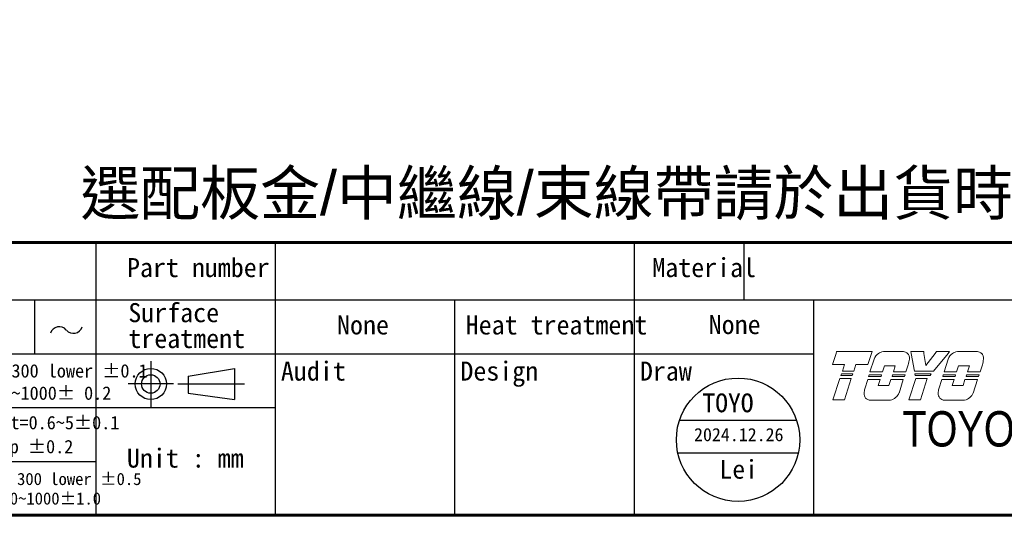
# Model space of a CAD drawing. Header units: millimetres. Extents: x 399 to 6233, y -1870 to 1602.
# Tile 504 of 656: x 5972 to 6107, y -336 to -268. Entities that reach past the tile are written whole.
import ezdxf
from ezdxf.enums import TextEntityAlignment as Align

# ---------------------------------------------------------------- set-up
doc = ezdxf.new("R2010")
doc.units = ezdxf.units.MM
doc.linetypes.add('SLD-實線', pattern=[0])
doc.layers.add('AM_0', color=7, linetype='Continuous', lineweight=50)
doc.layers.add('可見 (ISO)', color=7, linetype='Continuous', lineweight=25)
doc.layers.add('BORDER', color=7, linetype='Continuous')
doc.layers.add('圖框', color=7, linetype='SLD-實線')
doc.styles.add('SEACAD_arial_ttf', font='arial.ttf', dxfattribs={"height": 0.2})
doc.styles.get("Standard").update_dxf_attribs({"font": 'arial.ttf'})
doc.styles.add('標題欄', font='txt')

# ---------------------------------------------------------------- blocks, each defined once
blk = doc.blocks.new('A4-英文圖框-橫式')
at = {"layer": 'BORDER', "color": 123, "linetype": 'Continuous', "lineweight": 60, "ltscale": 25.4}
blk.add_line((2151.7, -57.78), (2549.79, -57.78), dxfattribs=at)
at = {"layer": 'BORDER', "color": 60, "linetype": 'Continuous', "ltscale": 25.4}
for p, q in [((2364.21, -57.78), (2364.21, -95.06)), ((2388.73, -65.63), (2388.73, -57.78)), ((2437.78, -65.63), (2437.78, -57.78)), ((2452.78, -65.63), (2452.78, -57.78)), ((2151.7, -65.63), (2549.79, -65.63)), ((2355.82, -65.63), (2355.82, -72.99)), ((2364.21, -65.63), (2364.21, -95.06)), ((2364.22, -65.63), (2364.22, -72.99)), ((2364.22, -65.63), (2364.22, -72.99)), ((2388.73, -95.06), (2388.73, -65.63)), ((2413.26, -95.06), (2413.26, -65.63)), ((2437.78, -95.06), (2437.78, -65.63)), ((2462.31, -95.06), (2462.31, -65.63)), ((2151.7, -72.99), (2364.21, -72.99)), ((2364.21, -72.99), (2462.31, -72.99)), ((2151.7, -80.35), (2364.21, -80.35)), ((2364.21, -80.35), (2388.73, -80.35)), ((2151.7, -87.7), (2364.21, -87.7)), ((2364.21, -95.06), (2549.79, -95.06))]:
    blk.add_line(p, q, dxfattribs=at)
at = {"layer": 'BORDER', "color": 4, "linetype": 'Continuous', "ltscale": 25.4}
for p, q in [((2371.71, -74.01), (2371.71, -80.23)), ((2374.82, -77.12), (2368.6, -77.12)), ((2375.39, -77.12), (2384.51, -77.12))]:
    blk.add_line(p, q, dxfattribs=at)
at = {"layer": 'BORDER', "color": 7, "linetype": 'Continuous', "ltscale": 25.4}
for p, q in [((2376.83, -76.06), (2383.16, -74.99)), ((2383.16, -74.99), (2383.16, -79.24)), ((2376.83, -76.06), (2376.83, -78.37)), ((2376.83, -78.37), (2383.16, -79.24))]:
    blk.add_line(p, q, dxfattribs=at)
at = {"layer": 'BORDER', "color": 123, "linetype": 'Continuous', "lineweight": 60, "ltscale": 25.4}
blk.add_lwpolyline([(2151.7, 188.79), (2555.09, 188.79), (2555.09, -95.06), (2151.7, -95.06)], close=True, dxfattribs=at)
at = {"layer": 'BORDER', "color": 7, "linetype": 'Continuous', "ltscale": 25.4}
for radius in [2.13, 1.26]:
    blk.add_circle((2371.71, -77.12), radius, dxfattribs=at)
at = {"layer": 'BORDER', "color": 2, "linetype": 'Continuous', "ltscale": 25.4}
for centre, start, end in [((2359.2, -70.55), 39.8056, 162.5792), ((2361.14, -68.94), 219.8056, 342.5792)]:
    blk.add_arc(centre, 1.26, start, end, dxfattribs=at)
at = {"layer": '可見 (ISO)', "lineweight": 5}
for p, q in [((2464.86, -74.45), (2465.34, -72.94)), ((2465.42, -72.7), (2465.34, -72.94)), ((2465.42, -72.7), (2470.26, -72.7)), ((2470.18, -72.94), (2469.69, -74.45)), ((2469.97, -75.48), (2470.53, -73.73)), ((2470.18, -72.94), (2470.26, -72.7)), ((2471.8, -72.7), (2474.55, -72.7)), ((2475.55, -72.7), (2475.59, -72.94)), ((2475.55, -72.7), (2477.31, -72.7)), ((2476.04, -75.35), (2475.59, -72.94)), ((2477.34, -72.94), (2477.31, -72.7)), ((2477.34, -72.94), (2477.59, -74.57)), ((2477.59, -74.57), (2478.86, -72.94)), ((2480.66, -72.94), (2478.67, -75.35)), ((2479.05, -72.7), (2478.86, -72.94)), ((2479.05, -72.7), (2480.86, -72.7)), ((2480.09, -75.48), (2480.65, -73.73)), ((2480.66, -72.94), (2480.86, -72.7)), ((2481.92, -72.7), (2484.68, -72.7)), ((2466.49, -74.45), (2464.86, -74.45)), ((2466.2, -75.35), (2466.49, -74.45)), ((2468.06, -74.45), (2467.77, -75.35)), ((2469.69, -74.45), (2468.06, -74.45)), ((2471.95, -74.66), (2471.69, -75.48)), ((2473.43, -74.66), (2471.95, -74.66)), ((2473.17, -75.48), (2473.43, -74.66)), ((2475.2, -74.5), (2474.89, -75.48)), ((2482.08, -74.66), (2481.81, -75.48)), ((2483.55, -74.66), (2482.08, -74.66)), ((2483.29, -75.48), (2483.55, -74.66)), ((2485.33, -74.5), (2485.01, -75.48)), ((2464.9, -79.28), (2465.84, -76.38)), ((2465.84, -76.38), (2467.4, -76.38)), ((2465.99, -75.96), (2466.06, -75.75)), ((2467.55, -75.96), (2465.99, -75.96)), ((2466.06, -75.75), (2467.62, -75.75)), ((2467.77, -75.35), (2466.2, -75.35)), ((2467.4, -76.38), (2466.47, -79.28)), ((2467.62, -75.75), (2467.55, -75.96)), ((2469.25, -77.77), (2469.66, -76.5)), ((2469.66, -76.5), (2471.36, -76.5)), ((2469.79, -76.08), (2469.86, -75.88)), ((2471.49, -76.08), (2469.79, -76.08)), ((2469.86, -75.88), (2471.56, -75.88)), ((2471.69, -75.48), (2469.97, -75.48)), ((2471.36, -76.5), (2471.09, -77.31)), ((2471.56, -75.88), (2471.49, -76.08)), ((2472.57, -77.31), (2472.83, -76.5)), ((2472.83, -76.5), (2474.53, -76.5)), ((2472.99, -76.08), (2473.06, -75.88)), ((2474.69, -76.08), (2472.99, -76.08)), ((2473.06, -75.88), (2474.76, -75.88)), ((2474.89, -75.48), (2473.17, -75.48)), ((2474.53, -76.5), (2473.94, -78.35)), ((2474.76, -75.88), (2474.69, -76.08)), ((2475.3, -79.28), (2476.23, -76.38)), ((2478.67, -75.35), (2476.04, -75.35)), ((2476.16, -75.96), (2476.12, -75.75)), ((2476.12, -75.75), (2478.35, -75.75)), ((2478.18, -75.96), (2476.16, -75.96)), ((2476.23, -76.38), (2477.8, -76.38)), ((2477.8, -76.38), (2476.87, -79.28)), ((2478.35, -75.75), (2478.18, -75.96)), ((2479.37, -77.77), (2479.78, -76.5)), ((2479.78, -76.5), (2481.48, -76.5)), ((2479.92, -76.08), (2479.98, -75.88)), ((2481.61, -76.08), (2479.92, -76.08)), ((2479.98, -75.88), (2481.68, -75.88)), ((2481.81, -75.48), (2480.09, -75.48)), ((2481.48, -76.5), (2481.22, -77.31)), ((2481.68, -75.88), (2481.61, -76.08)), ((2482.69, -77.31), (2482.95, -76.5)), ((2482.95, -76.5), (2484.65, -76.5)), ((2483.11, -76.08), (2483.18, -75.88)), ((2484.81, -76.08), (2483.11, -76.08)), ((2483.18, -75.88), (2484.88, -75.88)), ((2485.01, -75.48), (2483.29, -75.48)), ((2484.65, -76.5), (2484.06, -78.35)), ((2484.88, -75.88), (2484.81, -76.08)), ((2471.09, -77.31), (2472.57, -77.31)), ((2481.22, -77.31), (2482.69, -77.31)), ((2466.47, -79.28), (2464.9, -79.28)), ((2472.78, -79.33), (2470.03, -79.33)), ((2476.87, -79.28), (2475.3, -79.28)), ((2482.91, -79.33), (2480.15, -79.33))]:
    blk.add_line(p, q, dxfattribs=at)
for centre, radius, start, end in [((2471.99, -74.24), 1.55, 123.3001, 160.8894), ((2474.52, -73.55), 0.85, 349.7215, 45.5037), ((2469.75, -73.08), 5.64, 345.4024, 353.6243), ((2482.12, -74.24), 1.55, 123.3001, 160.8894), ((2484.64, -73.55), 0.85, 349.7215, 45.5037), ((2479.87, -73.08), 5.64, 345.4024, 353.6243), ((2474.81, -78.7), 5.64, 170.4732, 176.6243), ((2484.93, -78.7), 5.64, 170.4732, 176.6243), ((2470.02, -78.48), 0.85, 172.7215, 270.3361), ((2472.48, -77.8), 1.55, 281.1769, 339.4117), ((2480.15, -78.48), 0.85, 172.7215, 270.3361), ((2482.61, -77.8), 1.55, 281.1769, 339.4117)]:
    blk.add_arc(centre, radius, start, end, dxfattribs=at)
for points, knots in [([(2471.14, -72.94), (2471.22, -72.89), (2471.31, -72.84), (2471.53, -72.75), (2471.66, -72.72), (2471.8, -72.7)], [0.7632588, 0.7632588, 0.7632588, 0.7632588, 0.8183582, 0.8183582, 0.8969132, 0.8969132, 0.8969132, 0.8969132]), ([(2475.11, -72.94), (2475.04, -72.87), (2474.94, -72.81), (2474.75, -72.73), (2474.65, -72.71), (2474.55, -72.7)], [0.3846511, 0.3846511, 0.3846511, 0.3846511, 0.4469665, 0.4469665, 0.5029651, 0.5029651, 0.5029651, 0.5029651]), ([(2481.26, -72.94), (2481.34, -72.89), (2481.43, -72.84), (2481.65, -72.75), (2481.79, -72.72), (2481.92, -72.7)], [0.7632591, 0.7632591, 0.7632591, 0.7632591, 0.8183584, 0.8183584, 0.8969135, 0.8969135, 0.8969135, 0.8969135]), ([(2485.23, -72.94), (2485.16, -72.87), (2485.06, -72.81), (2484.87, -72.73), (2484.77, -72.71), (2484.68, -72.7)], [0.3846512, 0.3846512, 0.3846512, 0.3846512, 0.4469719, 0.4469719, 0.5029651, 0.5029651, 0.5029651, 0.5029651])]:
    blk.add_open_spline(points, degree=3, knots=knots, dxfattribs=at)
at = {"layer": 'BORDER', "color": 7, "linetype": 'Continuous', "ltscale": 25.4, "style": 'SEACAD_arial_ttf', "width": 0.8}
blk.add_text('TOYO Automation Co., Ltd.', height=4.8353, dxfattribs=at).set_placement((2474.42, -80.83), align=Align.TOP_LEFT)
at = {"layer": '圖框', "style": '標題欄'}
for s, height, p in [('Part number', 2.6053, (2368.46, -59.91)), (' Material', 2.605, (2438.46, -59.91)), ('Surface', 2.605, (2368.64, -66.07)), ('Heat treatment', 2.6053, (2414.74, -67.75)), ('treatment', 2.605, (2368.64, -69.6)), ('Audit', 2.605, (2389.49, -74.05)), ('Design', 2.605, (2414.01, -74.05)), ('Vernier tolerance  300 lower %%P0.1', 1.8237, (2329.1, -74.41)), ('Draw', 2.605, (2438.54, -74.05)), ('300~600%%P 0.15  600~1000%%P 0.2', 1.8237, (2329.1, -77.45)), ('Vernier tolerance  t=0.6~5%%P0.1', 1.8237, (2328.96, -81.48)), ('t=6~10%%P0.15 t=10 up %%P0.2', 1.8237, (2328.87, -84.76)), ('Unit : mm', 2.605, (2368.45, -85.94)), ('Vernier tolerance 300 lower %%P0.5  ', 1.6654, (2333.05, -89.26)), ('300~600%%P0.7   600~1000%%P1.0', 1.6654, (2333.19, -91.93))]:
    blk.add_text(s, height=height, dxfattribs=at).set_placement(p, align=Align.TOP_LEFT)

msp = doc.modelspace()

# ---------------------------------------------------------------- linework, layer by layer
at = {"color": 1}
for p, q in [((6062.339, -322.61), (6078.309, -322.61)), ((6062.085, -327.071), (6078.563, -327.071))]:
    msp.add_line(p, q, dxfattribs=at)
msp.add_circle((6070.324, -325.302), 8.427, dxfattribs=at)

# ---------------------------------------------------------------- block references
msp.add_blockref('A4-英文圖框-橫式', (3618.375, -240.567))

# ---------------------------------------------------------------- texts
at = {"layer": 'AM_0', "insert": (6165.167, -295.351), "char_height": 6, "attachment_point": 9}
msp.add_mtext_dynamic_manual_height_columns('{\\fPMingLiU|b0|i0|c136|p18;選配板金}/{\\fPMingLiU|b0|i0|c136|p18;中繼線}/{\\fPMingLiU|b0|i0|c136|p18;束線帶請於出貨時預先與夾爪組裝}', width=218.23164, gutter_width=1, heights=[0], dxfattribs=at)
at = {"layer": '圖框', "style": '標題欄'}
for p in [(6015.532, -308.313), (6066.312, -308.265)]:
    msp.add_text('None', height=2.6053, dxfattribs=at).set_placement(p, align=Align.TOP_LEFT)
at = {"layer": '圖框', "color": 1, "style": '標題欄'}
msp.add_text('TOYO', height=2.5673, dxfattribs=at).set_placement((6065.457, -318.98), align=Align.TOP_LEFT)
for s, height, p in [('2024.12.26', 1.7971, (6070.421, -324.603)), ('Lei', 2.5673, (6070.411, -329.343))]:
    msp.add_text(s, height=height, dxfattribs=at).set_placement(p, align=Align.MIDDLE_CENTER)

doc.saveas('drawing.dxf')
